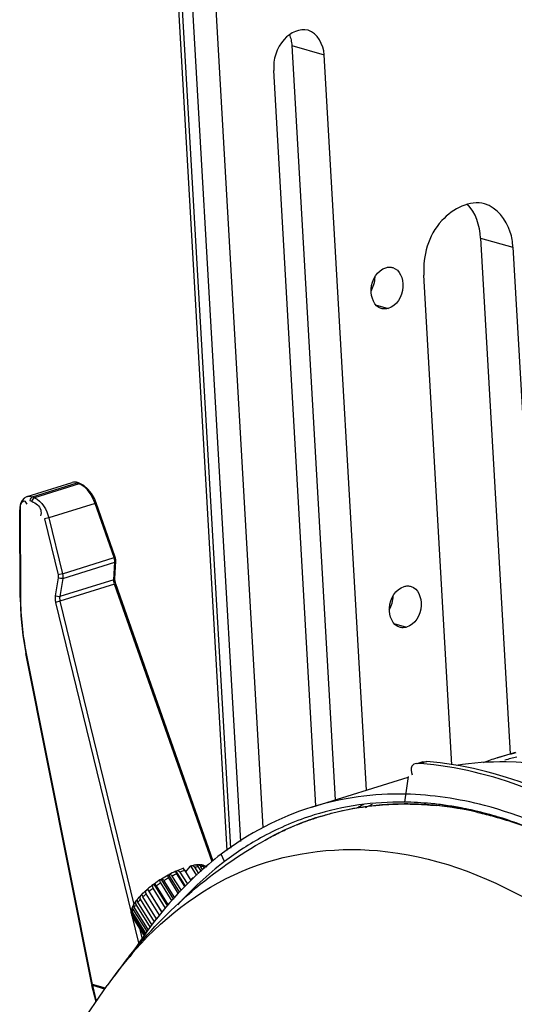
# Paper-space layout 'Sheet' of a CAD drawing. Header units: inches. Extents: x 0.2 to 10.8, y 0.2 to 8.3.
# Tile 308 of 545: x 4.986 to 5.228, y 6.964 to 7.444. Entities that reach past the tile are written whole.
import ezdxf

# ---------------------------------------------------------------- set-up
doc = ezdxf.new("R2010")
doc.units = ezdxf.units.IN
doc.header["$MEASUREMENT"] = 0
doc.layers.get('0').update_dxf_attribs({"lineweight": 5})
doc.layers.add('02___PRT_ALL_AXES', color=7, linetype='Continuous')

psp = doc.layouts.new('Sheet')

# ---------------------------------------------------------------- linework, layer by layer
at = {"color": 0, "linetype": 'ByBlock', "lineweight": -3}
for p, q in [((5.034311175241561, 7.960705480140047), (5.087342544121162, 7.039062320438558)), ((5.036291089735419, 7.959295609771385), (5.089173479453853, 7.040241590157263)), ((5.094167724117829, 7.043458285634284), (5.041556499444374, 7.957799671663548)), ((5.105069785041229, 7.050265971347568), (5.052828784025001, 7.958173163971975)), ((5.119093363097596, 7.431784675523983), (5.140267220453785, 7.06379981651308)), ((5.119093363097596, 7.431784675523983), (5.134889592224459, 7.427296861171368)), ((5.155531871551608, 7.06855040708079), (5.134889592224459, 7.427296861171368)), ((5.130903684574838, 7.060885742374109), (5.110261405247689, 7.419632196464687)), ((5.159949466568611, 7.305311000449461), (5.166162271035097, 7.303545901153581)), ((4.989904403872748, 7.211794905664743), (5.011818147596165, 7.218614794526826)), ((4.99239315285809, 7.211608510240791), (5.014263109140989, 7.218414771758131)), ((5.015238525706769, 7.21800446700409), (4.993353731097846, 7.211193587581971)), ((5.015238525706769, 7.21800446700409), (5.014263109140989, 7.218414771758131)), ((5.014263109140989, 7.218414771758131), (5.014864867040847, 7.218400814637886)), ((5.015840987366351, 7.217990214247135), (5.014865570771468, 7.218400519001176)), ((5.015238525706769, 7.21800446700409), (5.015840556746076, 7.217990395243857)), ((4.99239315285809, 7.211608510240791), (4.993353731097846, 7.211193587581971)), ((4.986358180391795, 7.162541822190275), (4.986168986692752, 7.205252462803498)), ((4.991170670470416, 7.209849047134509), (4.992131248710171, 7.209434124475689)), ((5.022986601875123, 7.208421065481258), (5.000386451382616, 7.20138755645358)), ((5.022986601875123, 7.208421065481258), (5.023542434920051, 7.208690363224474)), ((5.032304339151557, 7.181947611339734), (5.022986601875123, 7.208421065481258)), ((5.032860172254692, 7.182216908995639), (5.023542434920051, 7.208690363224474)), ((4.986753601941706, 7.162278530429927), (4.986564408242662, 7.204989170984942)), ((5.000386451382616, 7.20138755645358), (4.998228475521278, 7.200855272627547)), ((4.998228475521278, 7.200855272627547), (5.004891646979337, 7.173555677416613)), ((5.000386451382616, 7.20138755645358), (5.00704962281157, 7.174087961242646)), ((5.00704962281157, 7.174087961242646), (5.032304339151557, 7.181947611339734)), ((5.032304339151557, 7.181947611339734), (5.032860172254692, 7.182216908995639)), ((5.007209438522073, 7.171817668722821), (5.032605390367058, 7.179721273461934)), ((5.032148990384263, 7.171150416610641), (5.032605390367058, 7.179721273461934)), ((5.032701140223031, 7.171702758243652), (5.033157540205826, 7.180273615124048)), ((5.004959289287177, 7.172184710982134), (5.003533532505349, 7.163312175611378)), ((5.00704962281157, 7.174087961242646), (5.004891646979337, 7.173555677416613)), ((5.007209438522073, 7.171817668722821), (5.005783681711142, 7.162945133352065)), ((5.032148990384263, 7.171150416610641), (5.005783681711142, 7.162945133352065)), ((5.032544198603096, 7.168953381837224), (5.005849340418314, 7.16064553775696)), ((5.032544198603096, 7.168953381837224), (5.033100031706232, 7.169222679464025)), ((5.080223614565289, 7.033487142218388), (5.032544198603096, 7.168953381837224)), ((5.080721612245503, 7.033920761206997), (5.033100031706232, 7.169222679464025)), ((5.005849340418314, 7.16064553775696), (5.003691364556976, 7.160113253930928)), ((5.003691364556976, 7.160113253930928), (5.040782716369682, 7.008146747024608)), ((5.005849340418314, 7.16064553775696), (5.041934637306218, 7.012800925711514)), ((5.168896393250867, 7.149820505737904), (5.175109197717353, 7.148055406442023)), ((4.989158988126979, 7.135222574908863), (4.989523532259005, 7.135265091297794)), ((5.021365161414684, 6.973715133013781), (4.989158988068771, 7.13522257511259)), ((5.021729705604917, 6.973757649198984), (4.989523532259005, 7.135265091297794)), ((5.219391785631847, 7.084235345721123), (5.228388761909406, 7.087035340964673)), ((5.183144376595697, 7.082329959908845), (5.180140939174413, 7.081395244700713)), ((5.181969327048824, 7.08158695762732), (5.180140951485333, 7.081395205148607)), ((5.184972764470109, 7.082521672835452), (5.181969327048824, 7.08158695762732)), ((5.183144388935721, 7.082329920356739), (5.184972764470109, 7.082521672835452)), ((5.128824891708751, 7.060238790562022), (5.175879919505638, 7.074883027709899)), ((5.175925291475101, 7.075197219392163), (5.174120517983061, 7.062699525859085)), ((5.086266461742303, 7.03372345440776), (5.084591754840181, 7.03729059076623)), ((5.06240915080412, 7.02900039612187), (5.062489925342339, 7.028988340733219)), ((5.062489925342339, 7.028988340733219), (5.062815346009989, 7.02918815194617)), ((5.062489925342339, 7.028988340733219), (5.067046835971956, 7.021695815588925)), ((5.066865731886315, 7.021491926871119), (5.062945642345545, 7.027765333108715)), ((5.068144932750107, 7.022932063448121), (5.064637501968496, 7.028545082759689)), ((5.069878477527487, 7.024479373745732), (5.066782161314, 7.029434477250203)), ((5.06923827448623, 7.031349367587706), (5.067202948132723, 7.028761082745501)), ((5.06923827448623, 7.031349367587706), (5.069581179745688, 7.03162076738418)), ((5.069581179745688, 7.03162076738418), (5.06980116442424, 7.031685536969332)), ((5.069581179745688, 7.03162076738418), (5.072575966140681, 7.026828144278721)), ((5.073702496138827, 7.027809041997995), (5.071725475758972, 7.030972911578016)), ((5.074914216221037, 7.02886411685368), (5.073407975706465, 7.031274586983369)), ((5.075712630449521, 7.029559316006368), (5.074572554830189, 7.031383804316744)), ((5.076569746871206, 7.030305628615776), (5.075907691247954, 7.031365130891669)), ((5.051483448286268, 7.022483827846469), (5.0517519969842, 7.022633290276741)), ((5.0517519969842, 7.022633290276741), (5.051832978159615, 7.022740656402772)), ((5.0517519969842, 7.022633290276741), (5.058412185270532, 7.011974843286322)), ((5.060593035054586, 7.014430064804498), (5.0550564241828, 7.023290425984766)), ((5.055220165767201, 7.025001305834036), (5.061316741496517, 7.015244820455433)), ((5.06197698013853, 7.015988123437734), (5.056743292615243, 7.024363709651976)), ((5.058852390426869, 7.027150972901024), (5.064237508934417, 7.018533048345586)), ((5.063774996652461, 7.018012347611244), (5.058979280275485, 7.025687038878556)), ((5.065136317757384, 7.019544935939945), (5.060706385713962, 7.026634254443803)), ((5.070986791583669, 7.025816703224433), (5.069717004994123, 7.024737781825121)), ((5.05450960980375, 7.007581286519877), (5.048017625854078, 7.01797055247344)), ((5.048599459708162, 7.020150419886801), (5.055650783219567, 7.008866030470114)), ((5.05575900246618, 7.008987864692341), (5.04940782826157, 7.019151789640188)), ((5.057458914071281, 7.010901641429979), (5.051348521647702, 7.020680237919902)), ((5.0588049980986, 7.012417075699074), (5.052921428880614, 7.021832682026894)), ((5.050855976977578, 7.002677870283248), (5.043899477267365, 7.013810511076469)), ((5.052030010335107, 7.004364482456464), (5.045209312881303, 7.015279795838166)), ((5.045790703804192, 7.017593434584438), (5.046356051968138, 7.016438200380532)), ((5.053015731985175, 7.005780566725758), (5.046356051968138, 7.016438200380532)), ((5.040916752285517, 7.010500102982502), (5.04160503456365, 7.012246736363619)), ((5.047568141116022, 6.997954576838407), (5.041002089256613, 7.00846237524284)), ((5.047920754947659, 6.998461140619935), (5.041170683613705, 7.009263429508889)), ((5.048539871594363, 6.999350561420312), (5.041623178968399, 7.010419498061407)), ((5.049132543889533, 7.000201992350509), (5.042145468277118, 7.011383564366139)), ((5.050049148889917, 7.001518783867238), (5.043046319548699, 7.012725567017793)), ((5.040810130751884, 7.008034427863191), (5.044386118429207, 6.993383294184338)), ((5.047273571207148, 6.997531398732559), (5.041017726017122, 7.007542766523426)), ((5.041317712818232, 7.006745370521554), (5.041113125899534, 7.007116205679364)), ((5.041210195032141, 7.006939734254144), (5.041113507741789, 7.007116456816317)), ((5.047176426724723, 6.997391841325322), (5.041210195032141, 7.006939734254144)), ((5.04475542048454, 7.001243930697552), (5.04608005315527, 6.995816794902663)), ((5.001477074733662, 6.933383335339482), (5.028976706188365, 6.973169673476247)), ((5.021365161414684, 6.973715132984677), (5.021729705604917, 6.973757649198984)), ((5.021365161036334, 6.973715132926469), (5.021482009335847, 6.973197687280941)), ((5.021482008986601, 6.97319768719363), (5.021831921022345, 6.973215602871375)), ((5.023492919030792, 6.965235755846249), (5.021482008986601, 6.97319768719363)), ((5.021831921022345, 6.973215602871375), (5.021729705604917, 6.973757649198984)), ((5.028126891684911, 6.971940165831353), (5.021729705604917, 6.973757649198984)), ((5.023752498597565, 6.965611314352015), (5.021831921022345, 6.973215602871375)), ((5.027830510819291, 6.971511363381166), (5.021831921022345, 6.973215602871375))]:
    psp.add_line(p, q, dxfattribs=at)
for points in [[(5.01486482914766, 7.218400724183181), (5.013874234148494, 7.218707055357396), (5.012441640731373, 7.218754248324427), (5.011820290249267, 7.218615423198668)], [(5.023542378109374, 7.208690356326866), (5.022643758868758, 7.210838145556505), (5.021208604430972, 7.213298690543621), (5.019473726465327, 7.215418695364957), (5.017510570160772, 7.217076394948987), (5.015840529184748, 7.217990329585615)], [(4.989910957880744, 7.211796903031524), (4.989549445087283, 7.211666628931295), (4.988352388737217, 7.210929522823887), (4.987369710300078, 7.209803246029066), (4.986649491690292, 7.208321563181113), (4.986245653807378, 7.206559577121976), (4.98616907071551, 7.205252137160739)], [(4.99239315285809, 7.211608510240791), (4.991948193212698, 7.211368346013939), (4.991562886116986, 7.210953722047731), (4.991291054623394, 7.210422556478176), (4.991170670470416, 7.209849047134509)], [(4.993353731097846, 7.211193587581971), (4.992908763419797, 7.210953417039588), (4.992523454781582, 7.210538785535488), (4.992251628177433, 7.210007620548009), (4.992131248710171, 7.209434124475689)], [(4.986168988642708, 7.205252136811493), (4.986253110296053, 7.205124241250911), (4.986564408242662, 7.204989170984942)], [(5.032605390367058, 7.179721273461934), (5.032606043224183, 7.180439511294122), (5.032504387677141, 7.181191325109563), (5.032304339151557, 7.181947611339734)], [(5.033157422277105, 7.180273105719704), (5.033146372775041, 7.180906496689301), (5.032986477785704, 7.181808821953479), (5.032860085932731, 7.182216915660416)], [(5.032605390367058, 7.179721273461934), (5.032991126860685, 7.179950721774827), (5.033157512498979, 7.18027310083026)], [(5.004891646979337, 7.173555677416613), (5.00497453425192, 7.173092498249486), (5.004997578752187, 7.172625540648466), (5.004959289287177, 7.172184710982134)], [(5.007209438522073, 7.171817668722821), (5.00666921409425, 7.17175893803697), (5.006050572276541, 7.171808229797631), (5.005449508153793, 7.171957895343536), (5.004959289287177, 7.172184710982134)], [(5.00704962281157, 7.174087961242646), (5.007203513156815, 7.173317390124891), (5.007257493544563, 7.172550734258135), (5.007209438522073, 7.171817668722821)], [(5.032148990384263, 7.171150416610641), (5.032534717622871, 7.171379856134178), (5.032701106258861, 7.171702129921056)], [(5.033100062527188, 7.169222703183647), (5.03291708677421, 7.169818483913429), (5.032718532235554, 7.170928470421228), (5.0327011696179, 7.1717021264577)], [(5.032544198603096, 7.168953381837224), (5.032313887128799, 7.169698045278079), (5.032180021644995, 7.170441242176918), (5.032148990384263, 7.171150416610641)], [(4.986358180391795, 7.162541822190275), (4.986442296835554, 7.16241360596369), (4.986753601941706, 7.162278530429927)], [(4.986358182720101, 7.162541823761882), (4.986687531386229, 7.153637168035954), (4.987662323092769, 7.144146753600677), (4.989158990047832, 7.135222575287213)], [(5.003533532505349, 7.163312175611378), (5.003444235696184, 7.162286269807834), (5.003497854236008, 7.161194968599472), (5.003691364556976, 7.160113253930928)], [(5.005783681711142, 7.162945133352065), (5.005243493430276, 7.162886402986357), (5.004624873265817, 7.162935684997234), (5.004023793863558, 7.16308534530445), (5.003533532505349, 7.163312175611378)], [(5.005783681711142, 7.162945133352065), (5.00570409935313, 7.162204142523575), (5.00572615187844, 7.161426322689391), (5.005849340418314, 7.16064553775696)]]:
    psp.add_lwpolyline(points, dxfattribs=at)
for centre, radius, start, end in [((5.171895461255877, 6.907935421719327), 0.1547800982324, 84.38975518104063, 89.19861392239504), ((5.171233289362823, 6.900786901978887), 0.161959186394, 81.75119242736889, 84.4038573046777), ((5.171224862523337, 6.900706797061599), 0.1620396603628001, 81.75230622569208, 84.40364786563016), ((5.172710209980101, 6.894582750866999), 0.167293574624, 77.12575126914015, 84.12114690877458), ((5.17035134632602, 6.894721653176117), 0.168088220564, 79.20678809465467, 81.75029729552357), ((5.170313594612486, 6.894473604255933), 0.1683391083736, 78.96926806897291, 81.74969453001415), ((5.171517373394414, 6.92342834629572), 0.1393168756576, 107.3320912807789, 118.4999540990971), ((5.173098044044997, 6.892886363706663), 0.1691720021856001, 79.97561997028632, 80.21379399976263), ((5.167795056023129, 6.882426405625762), 0.1806479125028, 74.11980897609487, 77.91783207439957), ((5.172445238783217, 6.889396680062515), 0.1727222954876, 78.58409825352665, 78.92550797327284), ((5.166392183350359, 6.876879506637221), 0.1863670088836, 71.04222358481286, 77.53481719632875), ((5.174544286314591, 6.921680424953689), 0.1403351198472, 108.2606342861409, 119.1885116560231), ((5.164531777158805, 6.87092747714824), 0.1926009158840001, 70.82919382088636, 74.12209177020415), ((5.160153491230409, 6.858340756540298), 0.2059269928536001, 67.136245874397, 71.07628307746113), ((5.175558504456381, 6.916208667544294), 0.147589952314, 118.5412942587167, 127.2289012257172), ((5.181901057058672, 6.909169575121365), 0.1608853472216, 127.2170651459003, 132.8660985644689), ((5.087699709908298, 6.974813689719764), 0.05979836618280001, 115.0199257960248, 118.5916977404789), ((5.090553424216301, 6.970326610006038), 0.06372908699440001, 115.671152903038, 117.9267568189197), ((5.085047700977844, 6.982359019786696), 0.05049483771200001, 111.2065304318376, 113.8412348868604), ((5.073953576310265, 7.030144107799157), 0.0023042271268, 31.99908414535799, 33.50332918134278), ((5.09019812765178, 6.969960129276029), 0.06525081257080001, 122.6309558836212, 126.0126778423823), ((5.093312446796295, 6.964968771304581), 0.06974911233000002, 123.2628258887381, 125.3865677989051), ((5.090761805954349, 6.96914960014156), 0.06623727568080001, 118.9452431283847, 122.2948981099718), ((5.093921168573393, 6.964096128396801), 0.07081225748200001, 119.5672024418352, 121.6696130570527), ((5.078757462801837, 6.982971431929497), 0.04658192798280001, 131.2929384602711, 134.0733739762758), ((5.0854078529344, 6.976433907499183), 0.05719726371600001, 126.3786729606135, 130.0510397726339), ((5.088015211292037, 6.972127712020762), 0.06084236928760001, 127.0599687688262, 129.3864431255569), ((5.23602778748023, 6.8301345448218), 0.2516529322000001, 141.2929958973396, 145.36248897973), ((5.182580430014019, 6.867181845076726), 0.1866212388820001, 139.8638283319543, 145.3940182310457)]:
    psp.add_arc(centre, radius, start, end, dxfattribs=at)
for points, knots in [([(5.127057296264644, 7.439239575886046), (5.123035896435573, 7.440367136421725), (5.112549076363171, 7.435087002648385), (5.109955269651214, 7.424952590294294), (5.110261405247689, 7.419632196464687)], [0, 0, 0, 0, 0.4393675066, 1, 1, 1, 1]), ([(5.117894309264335, 7.437097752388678), (5.118235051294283, 7.436267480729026), (5.118783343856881, 7.434520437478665), (5.119040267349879, 7.432707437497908), (5.119093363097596, 7.431784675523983)], [0, 0, 0, 0, 0.4926400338, 1, 1, 1, 1]), ([(5.014263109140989, 7.218414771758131), (5.013864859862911, 7.218582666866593), (5.013049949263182, 7.218805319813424), (5.01219945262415, 7.218732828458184), (5.011818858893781, 7.218616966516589)], [0, 0, 0, 0, 0.5206949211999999, 1, 1, 1, 1]), ([(5.015698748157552, 7.217792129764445), (5.015622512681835, 7.217830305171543), (5.015470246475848, 7.217903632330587), (5.015315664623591, 7.21797195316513), (5.015238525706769, 7.21800446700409)], [0, 0, 0, 0, 0.5045819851, 1, 1, 1, 1]), ([(4.989921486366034, 7.21175444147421), (4.990314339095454, 7.211876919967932), (4.991167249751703, 7.21198345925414), (4.992000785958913, 7.211777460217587), (4.99239315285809, 7.211608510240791)], [0, 0, 0, 0, 0.4906444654, 1, 1, 1, 1]), ([(4.986564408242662, 7.204989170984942), (4.98655873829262, 7.206323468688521), (4.98625975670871, 7.208193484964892), (4.988519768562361, 7.21015509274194), (4.989280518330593, 7.208652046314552), (4.989630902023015, 7.208035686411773)], [0, 0, 0, 0, 0.5492687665, 0.7081437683, 1, 1, 1, 1]), ([(4.992131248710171, 7.209434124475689), (4.993988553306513, 7.20863121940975), (4.996919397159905, 7.206437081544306), (4.996593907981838, 7.203270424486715), (4.996361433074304, 7.202353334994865)], [0, 0, 0, 0, 0.6813974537, 1, 1, 1, 1]), ([(5.228437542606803, 7.086715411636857), (5.226916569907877, 7.086353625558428), (5.223887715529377, 7.08557855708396), (5.220887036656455, 7.084700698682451), (5.219395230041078, 7.084236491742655)], [0, 0, 0, 0, 0.500167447, 1, 1, 1, 1]), ([(5.180096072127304, 7.08158634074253), (5.179205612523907, 7.081481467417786), (5.17666239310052, 7.0802443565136), (5.177456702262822, 7.077340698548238), (5.177921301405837, 7.075983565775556)], [0, 0, 0, 0, 0.3846363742, 1, 1, 1, 1]), ([(5.25068039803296, 7.062065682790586), (5.245023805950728, 7.064778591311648), (5.223111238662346, 7.074264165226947), (5.199515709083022, 7.080112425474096), (5.181969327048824, 7.08158695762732)], [0, 0, 0, 0, 0.2626906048, 1, 1, 1, 1]), ([(5.253683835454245, 7.063000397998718), (5.248027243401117, 7.06571330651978), (5.226114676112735, 7.075198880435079), (5.20251914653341, 7.081047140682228), (5.184972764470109, 7.082521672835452)], [0, 0, 0, 0, 0.2626906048, 1, 1, 1, 1]), ([(5.199389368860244, 7.080691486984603), (5.20742923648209, 7.081974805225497), (5.241823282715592, 7.084480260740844), (5.276399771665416, 7.074966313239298), (5.300080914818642, 7.063760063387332)], [0, 0, 0, 0, 0.2370862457, 1, 1, 1, 1]), ([(5.219395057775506, 7.084236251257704), (5.218249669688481, 7.083879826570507), (5.215967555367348, 7.083137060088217), (5.21370548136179, 7.082335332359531), (5.212579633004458, 7.081919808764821)], [0, 0, 0, 0, 0.4998921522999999, 1, 1, 1, 1]), ([(5.229007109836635, 7.084642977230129), (5.228017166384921, 7.084419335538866), (5.226042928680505, 7.083950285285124), (5.224079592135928, 7.083437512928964), (5.223101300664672, 7.08317035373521)], [0, 0, 0, 0, 0.5001913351, 1, 1, 1, 1]), ([(5.14713285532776, 7.059219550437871), (5.149572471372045, 7.059692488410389), (5.154491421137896, 7.060509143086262), (5.159446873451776, 7.061062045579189), (5.161936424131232, 7.061273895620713)], [0, 0, 0, 0, 0.498644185, 1, 1, 1, 1]), ([(5.154317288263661, 7.061650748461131), (5.153769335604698, 7.061365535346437), (5.152676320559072, 7.060787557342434), (5.1515908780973, 7.060195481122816), (5.151049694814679, 7.059895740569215)], [0, 0, 0, 0, 0.4996319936, 1, 1, 1, 1]), ([(5.155093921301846, 7.060066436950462), (5.155656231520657, 7.060351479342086), (5.156783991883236, 7.060913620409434), (5.157919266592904, 7.061460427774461), (5.158488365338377, 7.061729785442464)], [0, 0, 0, 0, 0.5003196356, 1, 1, 1, 1]), ([(5.161936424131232, 7.061273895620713), (5.163949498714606, 7.061445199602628), (5.167996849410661, 7.061703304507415), (5.172051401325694, 7.061792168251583), (5.174085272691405, 7.061795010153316)], [0, 0, 0, 0, 0.4983321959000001, 1, 1, 1, 1]), ([(5.174085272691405, 7.061795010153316), (5.174727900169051, 7.061795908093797), (5.176014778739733, 7.061789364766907), (5.177301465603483, 7.061766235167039), (5.177945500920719, 7.061750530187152)], [0, 0, 0, 0, 0.4993788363, 1, 1, 1, 1]), ([(5.177945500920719, 7.061750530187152), (5.179923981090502, 7.061702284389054), (5.18389655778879, 7.061527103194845), (5.18785936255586, 7.061198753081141), (5.189845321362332, 7.060996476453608)], [0, 0, 0, 0, 0.4978410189, 1, 1, 1, 1]), ([(5.13038174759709, 7.054862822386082), (5.131226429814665, 7.055140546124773), (5.132921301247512, 7.055679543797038), (5.134626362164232, 7.056185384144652), (5.135481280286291, 7.056429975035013)], [0, 0, 0, 0, 0.4999855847, 1, 1, 1, 1]), ([(5.135481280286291, 7.056429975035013), (5.137399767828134, 7.056978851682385), (5.141264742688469, 7.057993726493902), (5.145170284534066, 7.058839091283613), (5.14713285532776, 7.059219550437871)], [0, 0, 0, 0, 0.4995433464, 1, 1, 1, 1]), ([(5.206618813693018, 7.058853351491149), (5.205821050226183, 7.059028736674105), (5.204226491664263, 7.059367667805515), (5.202627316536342, 7.059684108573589), (5.20182837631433, 7.059836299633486)], [0, 0, 0, 0, 0.5010760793, 1, 1, 1, 1]), ([(5.202522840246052, 7.05970259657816), (5.203037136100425, 7.059602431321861), (5.204066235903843, 7.059397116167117), (5.205093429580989, 7.059182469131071), (5.20560723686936, 7.059072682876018)], [0, 0, 0, 0, 0.4993109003, 1, 1, 1, 1]), ([(5.202545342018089, 7.059475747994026), (5.203058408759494, 7.059385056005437), (5.204085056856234, 7.059198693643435), (5.205109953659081, 7.059002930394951), (5.205622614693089, 7.058902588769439)], [0, 0, 0, 0, 0.4993445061, 1, 1, 1, 1]), ([(5.209985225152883, 7.057670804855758), (5.21132285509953, 7.057366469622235), (5.214001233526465, 7.056724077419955), (5.216664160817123, 7.056020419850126), (5.217996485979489, 7.055652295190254)], [0, 0, 0, 0, 0.4981059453, 1, 1, 1, 1]), ([(5.118419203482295, 7.050300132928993), (5.120377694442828, 7.051153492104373), (5.124331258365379, 7.0527682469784), (5.128355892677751, 7.054196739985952), (5.13038174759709, 7.054862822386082)], [0, 0, 0, 0, 0.5004432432, 1, 1, 1, 1]), ([(5.106127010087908, 7.044208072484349), (5.108129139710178, 7.045325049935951), (5.112178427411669, 7.04745737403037), (5.116327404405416, 7.049388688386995), (5.118419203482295, 7.050300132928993)], [0, 0, 0, 0, 0.501190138, 1, 1, 1, 1]), ([(5.039905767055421, 6.987479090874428), (5.054727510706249, 7.005026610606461), (5.091835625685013, 7.034540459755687), (5.193310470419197, 7.048421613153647), (5.263581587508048, 7.00134691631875), (5.30065650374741, 6.963616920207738)], [0, 0, 0, 0, 0.2339893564, 0.4611403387, 1, 1, 1, 1]), ([(5.07244546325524, 7.032122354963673), (5.072511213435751, 7.032138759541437), (5.072644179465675, 7.032166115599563), (5.072779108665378, 7.032181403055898), (5.072846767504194, 7.032185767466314)], [0, 0, 0, 0, 0.4998757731, 1, 1, 1, 1]), ([(5.062945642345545, 7.027765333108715), (5.062769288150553, 7.028047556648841), (5.062637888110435, 7.028331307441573), (5.062302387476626, 7.028944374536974), (5.062410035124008, 7.028999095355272)], [0, 0, 0, 0, 0.7337504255, 1, 1, 1, 1]), ([(5.066782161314, 7.029434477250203), (5.066609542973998, 7.029710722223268), (5.066358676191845, 7.029943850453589), (5.066095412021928, 7.030541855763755), (5.06598164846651, 7.03050185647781)], [0, 0, 0, 0, 0.7298194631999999, 1, 1, 1, 1]), ([(5.072446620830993, 7.03211595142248), (5.072414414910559, 7.03212254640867), (5.072350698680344, 7.032130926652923), (5.072286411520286, 7.032129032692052), (5.072255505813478, 7.032125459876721)], [0, 0, 0, 0, 0.5137742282, 1, 1, 1, 1]), ([(5.075092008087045, 7.03209514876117), (5.075049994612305, 7.032110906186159), (5.074965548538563, 7.032136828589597), (5.074878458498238, 7.032151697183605), (5.074835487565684, 7.032156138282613)], [0, 0, 0, 0, 0.5094890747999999, 1, 1, 1, 1]), ([(5.075874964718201, 7.031416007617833), (5.075771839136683, 7.031571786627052), (5.075543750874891, 7.031841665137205), (5.075244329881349, 7.032038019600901), (5.075092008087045, 7.03209514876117)], [0, 0, 0, 0, 0.5345318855, 1, 1, 1, 1]), ([(5.075092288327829, 7.032093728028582), (5.075170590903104, 7.032092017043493), (5.075328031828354, 7.032079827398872), (5.075483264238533, 7.032051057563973), (5.075560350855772, 7.03203270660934)], [0, 0, 0, 0, 0.4970819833, 1, 1, 1, 1]), ([(5.077429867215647, 7.031216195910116), (5.077449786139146, 7.0312064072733), (5.0774893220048, 7.031186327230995), (5.077528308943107, 7.031165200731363), (5.077547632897, 7.03115438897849)], [0, 0, 0, 0, 0.5005772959, 1, 1, 1, 1]), ([(5.051832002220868, 7.022742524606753), (5.051880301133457, 7.022779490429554), (5.052437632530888, 7.02277522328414), (5.052690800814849, 7.022201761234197), (5.052921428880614, 7.021832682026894)], [0, 0, 0, 0, 0.1226159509, 1, 1, 1, 1]), ([(5.0550564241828, 7.023290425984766), (5.054953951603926, 7.023454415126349), (5.054685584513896, 7.023926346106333), (5.05470413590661, 7.024704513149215), (5.055014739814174, 7.02491002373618)], [0, 0, 0, 0, 0.3417629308, 1, 1, 1, 1]), ([(5.055014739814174, 7.02491002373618), (5.055045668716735, 7.024930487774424), (5.055112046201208, 7.024966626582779), (5.055183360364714, 7.024991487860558), (5.055220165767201, 7.025001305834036)], [0, 0, 0, 0, 0.4933067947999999, 1, 1, 1, 1]), ([(5.055220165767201, 7.025001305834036), (5.055242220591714, 7.025029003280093), (5.055288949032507, 7.025080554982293), (5.055343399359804, 7.025124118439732), (5.05537178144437, 7.02514268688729)], [0, 0, 0, 0, 0.5107409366, 1, 1, 1, 1]), ([(5.05537178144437, 7.02514268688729), (5.05567010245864, 7.025337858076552), (5.056345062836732, 7.024941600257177), (5.056642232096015, 7.024525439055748), (5.056743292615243, 7.024363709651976)], [0, 0, 0, 0, 0.6514842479, 1, 1, 1, 1]), ([(5.058979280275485, 7.025687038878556), (5.058878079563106, 7.025848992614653), (5.058659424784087, 7.026229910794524), (5.058441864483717, 7.026956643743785), (5.058706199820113, 7.027110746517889)], [0, 0, 0, 0, 0.3842913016, 1, 1, 1, 1]), ([(5.058706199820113, 7.027110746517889), (5.058727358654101, 7.02712308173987), (5.058775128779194, 7.027142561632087), (5.058825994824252, 7.027149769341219), (5.058852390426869, 7.027150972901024)], [0, 0, 0, 0, 0.4810357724, 1, 1, 1, 1]), ([(5.058852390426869, 7.027150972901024), (5.058887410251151, 7.027184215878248), (5.058960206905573, 7.027246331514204), (5.059040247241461, 7.027298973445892), (5.059081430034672, 7.027321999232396)], [0, 0, 0, 0, 0.505775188, 1, 1, 1, 1]), ([(5.071070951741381, 7.025794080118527), (5.070847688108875, 7.025582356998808), (5.070401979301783, 7.02515736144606), (5.069958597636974, 7.024729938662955), (5.069737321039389, 7.024515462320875)], [0, 0, 0, 0, 0.4996175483, 1, 1, 1, 1]), ([(5.072452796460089, 7.027089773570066), (5.072221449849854, 7.026875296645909), (5.07175961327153, 7.026444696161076), (5.071300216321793, 7.026011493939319), (5.071070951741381, 7.025794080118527)], [0, 0, 0, 0, 0.499611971, 1, 1, 1, 1]), ([(5.048259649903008, 7.01992112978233), (5.048311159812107, 7.0199660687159), (5.048420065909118, 7.020049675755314), (5.048538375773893, 7.020119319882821), (5.048599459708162, 7.020150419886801)], [0, 0, 0, 0, 0.4993150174, 1, 1, 1, 1]), ([(5.048599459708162, 7.020150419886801), (5.048596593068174, 7.020165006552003), (5.048592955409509, 7.020187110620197), (5.048595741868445, 7.020213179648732), (5.04860173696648, 7.020219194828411)], [0, 0, 0, 0, 0.6364213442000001, 1, 1, 1, 1]), ([(5.04860173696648, 7.020219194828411), (5.048685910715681, 7.020303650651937), (5.049021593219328, 7.019602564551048), (5.049233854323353, 7.019430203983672), (5.04940782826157, 7.019151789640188)], [0, 0, 0, 0, 0.2664325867, 1, 1, 1, 1]), ([(5.043221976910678, 7.014749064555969), (5.043261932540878, 7.014801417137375), (5.043346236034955, 7.014902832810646), (5.04343843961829, 7.014997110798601), (5.043486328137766, 7.015042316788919)], [0, 0, 0, 0, 0.500010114, 1, 1, 1, 1]), ([(5.043547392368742, 7.015175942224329), (5.043533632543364, 7.015158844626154), (5.043509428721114, 7.015118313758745), (5.043495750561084, 7.015073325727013), (5.043490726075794, 7.015049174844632)], [0, 0, 0, 0, 0.4708116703, 1, 1, 1, 1]), ([(5.045468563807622, 7.017317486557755), (5.045517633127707, 7.017368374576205), (5.045620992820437, 7.017465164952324), (5.045733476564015, 7.017551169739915), (5.045791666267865, 7.017591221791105)], [0, 0, 0, 0, 0.5001796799, 1, 1, 1, 1]), ([(5.045806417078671, 7.01766849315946), (5.045798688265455, 7.017661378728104), (5.045787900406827, 7.01763540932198), (5.045789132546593, 7.017609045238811), (5.045790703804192, 7.017593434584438)], [0, 0, 0, 0, 0.4010319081, 1, 1, 1, 1]), ([(5.040756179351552, 7.009718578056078), (5.040767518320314, 7.009797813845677), (5.040799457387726, 7.009955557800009), (5.0408478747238, 7.010108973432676), (5.040875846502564, 7.010184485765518)], [0, 0, 0, 0, 0.4984941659, 1, 1, 1, 1]), ([(5.040924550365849, 7.010495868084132), (5.040912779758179, 7.01044509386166), (5.040895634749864, 7.010339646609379), (5.040891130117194, 7.010232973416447), (5.040891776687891, 7.010178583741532)], [0, 0, 0, 0, 0.4893310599, 1, 1, 1, 1]), ([(5.040891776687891, 7.010178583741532), (5.040893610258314, 7.010024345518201), (5.040946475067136, 7.00970217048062), (5.041081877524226, 7.009405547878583), (5.041170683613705, 7.009263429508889)], [0, 0, 0, 0, 0.4792840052, 1, 1, 1, 1]), ([(5.041017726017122, 7.007542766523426), (5.040992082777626, 7.007688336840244), (5.040965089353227, 7.007996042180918), (5.040983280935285, 7.008303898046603), (5.041002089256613, 7.00846237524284)], [0, 0, 0, 0, 0.4808430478, 1, 1, 1, 1]), ([(5.041608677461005, 7.012245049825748), (5.041640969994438, 7.012307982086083), (5.041711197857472, 7.012431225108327), (5.041791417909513, 7.01254818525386), (5.041833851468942, 7.012605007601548)], [0, 0, 0, 0, 0.4993494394, 1, 1, 1, 1]), ([(5.041898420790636, 7.012793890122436), (5.041883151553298, 7.01276558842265), (5.041856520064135, 7.01270420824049), (5.041839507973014, 7.012639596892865), (5.04183277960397, 7.012605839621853)], [0, 0, 0, 0, 0.4830028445, 1, 1, 1, 1]), ([(5.04078980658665, 7.008144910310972), (5.040802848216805, 7.008067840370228), (5.040840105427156, 7.007913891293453), (5.040898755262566, 7.007766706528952), (5.040933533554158, 7.007695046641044)], [0, 0, 0, 0, 0.4952862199, 1, 1, 1, 1]), ([(5.040933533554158, 7.007695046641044), (5.040946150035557, 7.007669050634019), (5.040972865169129, 7.007617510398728), (5.041002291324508, 7.007567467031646), (5.041017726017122, 7.007542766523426)], [0, 0, 0, 0, 0.4980131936, 1, 1, 1, 1]), ([(5.040970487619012, 7.007530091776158), (5.040965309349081, 7.007552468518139), (5.040955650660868, 7.007597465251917), (5.040947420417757, 7.007642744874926), (5.040943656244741, 7.007665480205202)], [0, 0, 0, 0, 0.4991661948, 1, 1, 1, 1]), ([(5.041113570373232, 7.007116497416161), (5.041082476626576, 7.007181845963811), (5.041027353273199, 7.007317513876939), (5.040987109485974, 7.007458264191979), (5.040970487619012, 7.007530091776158)], [0, 0, 0, 0, 0.4953561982, 1, 1, 1, 1])]:
    psp.add_open_spline(points, degree=3, knots=knots, dxfattribs=at)
for points in [[(5.134889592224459, 7.427296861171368), (5.134616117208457, 7.43204964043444), (5.13164115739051, 7.437954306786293), (5.127057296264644, 7.439239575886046)], [(5.157776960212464, 7.311976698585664), (5.158987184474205, 7.313990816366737), (5.159665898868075, 7.31640214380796), (5.159726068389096, 7.318751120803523)], [(5.022986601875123, 7.208421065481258), (5.021696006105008, 7.212161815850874), (5.019237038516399, 7.216020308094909), (5.015698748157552, 7.217792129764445)], [(4.993353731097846, 7.211193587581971), (4.997047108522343, 7.209600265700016), (4.999407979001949, 7.205289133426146), (5.000386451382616, 7.20138755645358)], [(4.989523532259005, 7.135265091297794), (4.987753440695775, 7.144142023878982), (4.986793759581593, 7.15322692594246), (4.986753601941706, 7.162278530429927)], [(5.166723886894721, 7.156486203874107), (5.167934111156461, 7.15850032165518), (5.168612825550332, 7.160911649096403), (5.168672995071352, 7.163260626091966)], [(5.17458186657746, 7.066567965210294), (5.159187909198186, 7.066900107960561), (5.143527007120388, 7.064813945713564), (5.12882491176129, 7.060238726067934)], [(5.213155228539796, 7.061046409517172), (5.200587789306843, 7.064328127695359), (5.187567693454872, 7.066287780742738), (5.17458186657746, 7.066567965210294)], [(5.174061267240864, 7.062700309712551), (5.159231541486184, 7.062901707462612), (5.144174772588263, 7.060826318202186), (5.130013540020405, 7.056419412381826)], [(5.130571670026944, 7.054948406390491), (5.144501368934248, 7.059532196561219), (5.159340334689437, 7.06186291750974), (5.174004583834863, 7.061949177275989)], [(5.174004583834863, 7.061949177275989), (5.183320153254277, 7.062003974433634), (5.192672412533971, 7.061180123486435), (5.201852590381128, 7.059596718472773)], [(5.263719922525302, 7.040273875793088), (5.247825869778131, 7.049185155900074), (5.230785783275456, 7.056442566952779), (5.213155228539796, 7.061046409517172)], [(5.12882491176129, 7.060238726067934), (5.112964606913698, 7.055303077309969), (5.097825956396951, 7.047328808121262), (5.084591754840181, 7.03729059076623)], [(5.217996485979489, 7.055652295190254), (5.225709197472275, 7.053521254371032), (5.233295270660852, 7.050884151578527), (5.240692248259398, 7.047832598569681)], [(5.039649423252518, 6.987502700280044), (5.057868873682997, 7.010226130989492), (5.080693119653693, 7.030015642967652), (5.106127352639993, 7.044207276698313)], [(5.086266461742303, 7.03372345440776), (5.077998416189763, 7.027452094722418), (5.07034137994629, 7.020311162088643), (5.063398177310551, 7.012598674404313)], [(5.072846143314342, 7.032182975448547), (5.073507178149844, 7.032230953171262), (5.074175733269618, 7.032233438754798), (5.074834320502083, 7.032159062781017)], [(5.072846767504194, 7.032185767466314), (5.073479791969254, 7.032226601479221), (5.074236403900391, 7.031921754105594), (5.074572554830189, 7.031383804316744)], [(5.059081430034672, 7.027321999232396), (5.05959480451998, 7.027609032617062), (5.060394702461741, 7.027133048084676), (5.060706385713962, 7.026634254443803)], [(5.062814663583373, 7.029190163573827), (5.063398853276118, 7.029462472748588), (5.064295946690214, 7.02909168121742), (5.064637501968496, 7.028545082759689)], [(5.062815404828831, 7.029187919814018), (5.063855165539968, 7.029661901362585), (5.064910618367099, 7.030103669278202), (5.065981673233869, 7.030501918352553)], [(5.069801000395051, 7.031685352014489), (5.070608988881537, 7.03187885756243), (5.071428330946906, 7.032034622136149), (5.072253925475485, 7.032127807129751)], [(5.069801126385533, 7.031685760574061), (5.070465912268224, 7.031846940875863), (5.071362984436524, 7.031553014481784), (5.071725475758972, 7.030972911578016)], [(5.071725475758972, 7.030972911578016), (5.072281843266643, 7.031095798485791), (5.072843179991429, 7.031199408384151), (5.073407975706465, 7.031274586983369)], [(5.073407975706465, 7.031274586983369), (5.073182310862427, 7.031635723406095), (5.072863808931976, 7.032030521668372), (5.072446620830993, 7.03211595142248)], [(5.074572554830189, 7.031383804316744), (5.075017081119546, 7.031406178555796), (5.075464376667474, 7.031404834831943), (5.075907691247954, 7.031365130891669)], [(5.075560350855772, 7.03203270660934), (5.076034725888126, 7.031919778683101), (5.076523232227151, 7.031640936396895), (5.076781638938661, 7.031227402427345)], [(5.075562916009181, 7.032041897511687), (5.076093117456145, 7.031929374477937), (5.07661723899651, 7.031750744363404), (5.077092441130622, 7.031490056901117)], [(5.069737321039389, 7.024515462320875), (5.058310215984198, 7.013439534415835), (5.048393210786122, 7.000680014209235), (5.040037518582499, 6.987136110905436)], [(5.04580825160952, 7.017665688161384), (5.046594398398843, 7.01844972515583), (5.047414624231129, 7.019200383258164), (5.048257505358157, 7.019923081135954)], [(5.048017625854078, 7.01797055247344), (5.047670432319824, 7.018526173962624), (5.04776595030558, 7.019490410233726), (5.048259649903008, 7.01992112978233)], [(5.051348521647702, 7.020680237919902), (5.051029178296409, 7.021191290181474), (5.051001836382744, 7.022121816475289), (5.051484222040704, 7.022483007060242)], [(5.041900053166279, 7.012792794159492), (5.042290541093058, 7.013475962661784), (5.042739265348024, 7.014126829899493), (5.043218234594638, 7.014751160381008)], [(5.043046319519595, 7.012725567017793), (5.042687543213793, 7.013299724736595), (5.042811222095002, 7.014210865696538), (5.043221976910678, 7.014749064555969)], [(5.043490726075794, 7.015049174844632), (5.043402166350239, 7.014623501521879), (5.043669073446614, 7.014179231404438), (5.043899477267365, 7.013810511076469)], [(5.043549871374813, 7.015173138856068), (5.044151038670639, 7.015920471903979), (5.044795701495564, 7.016633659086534), (5.04546588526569, 7.017319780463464)], [(5.043899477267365, 7.013810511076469), (5.044319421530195, 7.014314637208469), (5.044757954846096, 7.014803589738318), (5.045209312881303, 7.015279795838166)], [(5.045209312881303, 7.015279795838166), (5.044846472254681, 7.015860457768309), (5.044993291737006, 7.016824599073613), (5.045468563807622, 7.017317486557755)], [(5.040778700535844, 7.00814554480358), (5.040683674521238, 7.00866167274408), (5.040682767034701, 7.009200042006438), (5.040755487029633, 7.009719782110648)], [(5.041002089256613, 7.00846237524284), (5.040775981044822, 7.00882422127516), (5.040695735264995, 7.009296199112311), (5.040756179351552, 7.009718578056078)], [(5.041170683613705, 7.009263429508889), (5.041287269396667, 7.009660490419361), (5.041444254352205, 7.010046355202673), (5.041623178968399, 7.010419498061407)], [(5.041623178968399, 7.010419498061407), (5.041300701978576, 7.010935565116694), (5.041330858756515, 7.011703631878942), (5.041608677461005, 7.012245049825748)], [(5.04183277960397, 7.012605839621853), (5.041750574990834, 7.012193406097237), (5.041922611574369, 7.011740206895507), (5.042145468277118, 7.011383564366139)], [(5.042145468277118, 7.011383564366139), (5.042422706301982, 7.011845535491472), (5.042726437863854, 7.012292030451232), (5.043046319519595, 7.012725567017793)]]:
    psp.add_open_spline(points, degree=3, dxfattribs=at)
at = {"layer": '02___PRT_ALL_AXES', "color": 0, "linetype": 'ByBlock', "lineweight": -3}
for p, q in [((5.21132160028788, 7.337882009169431), (5.225801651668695, 7.086230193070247)), ((5.21132160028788, 7.337882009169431), (5.227117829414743, 7.333394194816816)), ((5.227117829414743, 7.333394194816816), (5.241152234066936, 7.089487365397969)), ((5.197319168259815, 7.080856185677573), (5.183567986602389, 7.319840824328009)), ((5.047169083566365, 6.997381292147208), (5.041317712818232, 7.006745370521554))]:
    psp.add_line(p, q, dxfattribs=at)
for points, knots in [([(5.21326818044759, 7.354512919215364), (5.206080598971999, 7.356555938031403), (5.187559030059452, 7.346966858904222), (5.183032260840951, 7.329151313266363), (5.183567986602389, 7.319840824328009)], [0, 0, 0, 0, 0.4448276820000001, 1, 1, 1, 1]), ([(5.227117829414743, 7.333394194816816), (5.226973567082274, 7.335901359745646), (5.225729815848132, 7.34443921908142), (5.219224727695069, 7.352819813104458), (5.21326818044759, 7.354512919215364)], [0, 0, 0, 0, 0.2885301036, 1, 1, 1, 1]), ([(5.162759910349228, 7.303503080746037), (5.159369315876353, 7.30447780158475), (5.155628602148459, 7.314080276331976), (5.160968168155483, 7.322131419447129), (5.165020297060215, 7.323392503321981)], [0, 0, 0, 0, 0.4539415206, 1, 1, 1, 1]), ([(5.165020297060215, 7.323392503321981), (5.165573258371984, 7.323564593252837), (5.166723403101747, 7.323749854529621), (5.167877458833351, 7.323592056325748), (5.168422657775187, 7.32343532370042)], [0, 0, 0, 0, 0.5051642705, 1, 1, 1, 1]), ([(5.168422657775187, 7.32343532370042), (5.171813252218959, 7.322460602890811), (5.175553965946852, 7.312858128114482), (5.170214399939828, 7.304806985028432), (5.166162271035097, 7.303545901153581)], [0, 0, 0, 0, 0.4539415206, 1, 1, 1, 1]), ([(5.166162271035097, 7.303545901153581), (5.165609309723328, 7.303373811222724), (5.164459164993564, 7.303188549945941), (5.163305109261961, 7.303346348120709), (5.162759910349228, 7.303503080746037)], [0, 0, 0, 0, 0.5051642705, 1, 1, 1, 1]), ([(5.171706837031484, 7.14801258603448), (5.168316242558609, 7.148987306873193), (5.164575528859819, 7.158589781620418), (5.169915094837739, 7.166640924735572), (5.173967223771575, 7.167902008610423)], [0, 0, 0, 0, 0.4539415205, 1, 1, 1, 1]), ([(5.173967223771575, 7.167902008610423), (5.17452018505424, 7.16807409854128), (5.175670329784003, 7.168259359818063), (5.176824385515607, 7.168101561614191), (5.177369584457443, 7.167944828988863)], [0, 0, 0, 0, 0.5051642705, 1, 1, 1, 1]), ([(5.177369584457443, 7.167944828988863), (5.180760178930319, 7.166970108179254), (5.184500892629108, 7.157367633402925), (5.179161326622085, 7.149316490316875), (5.175109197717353, 7.148055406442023)], [0, 0, 0, 0, 0.4539415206, 1, 1, 1, 1]), ([(5.175109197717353, 7.148055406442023), (5.174556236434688, 7.147883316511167), (5.173406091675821, 7.14769805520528), (5.172252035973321, 7.147855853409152), (5.171706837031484, 7.14801258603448)], [0, 0, 0, 0, 0.5051642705, 1, 1, 1, 1])]:
    psp.add_open_spline(points, degree=3, knots=knots, dxfattribs=at)
psp.add_open_spline([(5.21132160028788, 7.337882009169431), (5.210978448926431, 7.343845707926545), (5.208915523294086, 7.350267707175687), (5.204758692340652, 7.354557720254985)], degree=3, dxfattribs=at)

doc.saveas('drawing.dxf')
